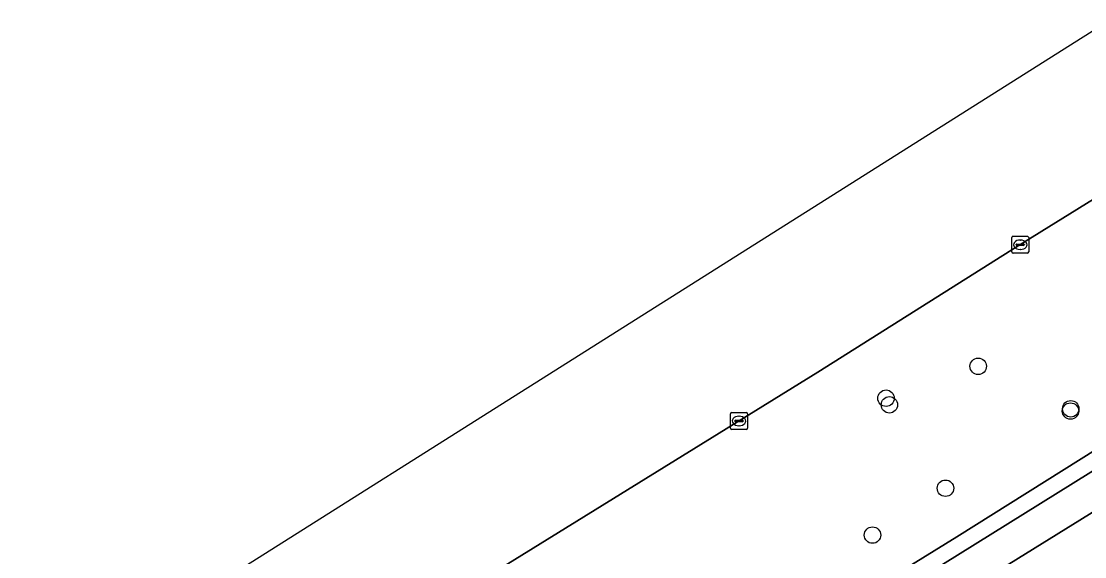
# Model space of a CAD drawing. Extents: x 160030 to 160839, y 385325 to 386450.
# Drawn here: x 160407.3 to 160470.6, y 386359.3 to 386391.1 of the extents above; entities that cross this region are included whole.
import ezdxf

# ---------------------------------------------------------------- set-up
doc = ezdxf.new("R2010")
doc.units = 0
for name, color, linetype in [('IMGEO_Berm_groen', 7, 'Continuous'), ('IMGEO_Boom', 7, 'Continuous'), ('IMGEO_Kolk', 7, 'Continuous'), ('IMGEO_Parkeervlak_open', 7, 'Continuous'), ('IMGEO_Rijbaan_lokaal_open', 7, 'Continuous'), ('IMGEO_Rijbaan_regionaal_gesloten', 7, 'Continuous'), ('IMGEO_Voetpad_open', 7, 'Continuous')]:
    doc.layers.add(name, color=color, linetype=linetype)

msp = doc.modelspace()

# ---------------------------------------------------------------- linework, layer by layer
at = {"layer": 'IMGEO_Berm_groen'}
for points in [[(160485.79, 386389.673), (160466.628, 386377.779), (160454.717, 386370.262), (160426.458, 386352.78), (160405.661, 386339.842), (160373.033, 386319.565), (160367.673, 386316.234), (160368.313, 386315.205), (160368.368, 386315.116), (160363.098, 386311.883), (160363.26, 386311.63), (160364.014, 386310.459), (160360.845, 386308.419), (160360.047, 386309.659), (160359.884, 386309.911), (160353.906, 386306.244)], [(160462.986, 386360.46), (160485.01, 386374.289), (160490.493, 386377.61)], [(160366.485, 386300.541), (160378.982, 386308.281), (160400.825, 386321.832), (160419.325, 386333.262), (160442.24, 386347.645), (160462.986, 386360.46)]]:
    msp.add_lwpolyline(points, dxfattribs=at)
at = {"layer": 'IMGEO_Boom'}
for centre in [(160464.249, 386370.611), (160458.767, 386368.712), (160458.968, 386368.318), (160469.739, 386367.947), (160469.753, 386368.082), (160462.303, 386363.354), (160457.963, 386360.564)]:
    msp.add_circle(centre, 0.489, dxfattribs=at)
at = {"layer": 'IMGEO_Kolk'}
for p, q in [((160466.25, 386377.421), (160466.25, 386378.273)), ((160466.325, 386378.347), (160467.177, 386378.347)), ((160467.251, 386378.273), (160467.251, 386377.421)), ((160466.509, 386377.841), (160466.509, 386377.853)), ((160466.947, 386377.804), (160466.549, 386377.804)), ((160466.552, 386377.89), (160466.95, 386377.89)), ((160466.761, 386377.567), (160466.736, 386377.567)), ((160466.738, 386378.127), (160466.763, 386378.127)), ((160466.993, 386377.853), (160466.993, 386377.841)), ((160467.177, 386377.347), (160466.325, 386377.347)), ((160449.523, 386366.931), (160449.523, 386367.783)), ((160449.598, 386367.857), (160450.45, 386367.857)), ((160450.011, 386367.637), (160450.036, 386367.637)), ((160450.524, 386367.783), (160450.524, 386366.931)), ((160450.45, 386366.857), (160449.598, 386366.857)), ((160449.782, 386367.351), (160449.782, 386367.363)), ((160450.22, 386367.314), (160449.822, 386367.314)), ((160449.825, 386367.4), (160450.223, 386367.4)), ((160450.034, 386367.077), (160450.009, 386367.077)), ((160450.266, 386367.363), (160450.266, 386367.351))]:
    msp.add_line(p, q, dxfattribs=at)
for points in [[(160466.25, 386377.421), (160466.25, 386378.273)], [(160466.325, 386378.347), (160467.177, 386378.347)], [(160467.251, 386378.273), (160467.251, 386377.421)], [(160467.177, 386377.347), (160466.325, 386377.347)], [(160449.523, 386366.931), (160449.523, 386367.783)], [(160449.598, 386367.857), (160450.45, 386367.857)], [(160450.524, 386367.783), (160450.524, 386366.931)], [(160450.45, 386366.857), (160449.598, 386366.857)]]:
    msp.add_lwpolyline(points, dxfattribs=at)
for centre, radius, start, end in [((160466.327, 386378.271), 0.0765, 91.55205, 178.44795), ((160466.327, 386378.271), 0.0765, 91.55205, 178.44795), ((160467.175, 386378.271), 0.0765, 1.55205, 88.44795), ((160467.175, 386378.271), 0.0765, 1.55205, 88.44795), ((160466.549, 386377.85), 0.0403, 85.87752, 175.75265), ((160466.546, 386377.84), 0.0366, 178.93798, 274.71019), ((160466.95, 386377.847), 0.043, 264.86636, 352.45326), ((160466.954, 386377.852), 0.0386, 1.73085, 96.63898), ((160466.327, 386377.423), 0.0765, 181.55205, 268.44795), ((160466.327, 386377.423), 0.0765, 181.55205, 268.44795), ((160467.175, 386377.423), 0.0765, 271.55205, 358.44795), ((160467.175, 386377.423), 0.0765, 271.55205, 358.44795), ((160449.6, 386367.781), 0.0765, 91.55205, 178.44795), ((160449.6, 386367.781), 0.0765, 91.55205, 178.44795), ((160450.448, 386367.781), 0.0765, 1.55205, 88.44795), ((160450.448, 386367.781), 0.0765, 1.55205, 88.44795), ((160449.6, 386366.933), 0.0765, 181.55205, 268.44795), ((160449.6, 386366.933), 0.0765, 181.55205, 268.44795), ((160449.822, 386367.36), 0.0403, 85.87752, 175.75265), ((160449.819, 386367.35), 0.0366, 178.93798, 274.71019), ((160450.223, 386367.357), 0.043, 264.86636, 352.45326), ((160450.227, 386367.362), 0.0386, 1.73085, 96.63898), ((160450.448, 386366.933), 0.0765, 271.55205, 358.44795), ((160450.448, 386366.933), 0.0765, 271.55205, 358.44795)]:
    msp.add_arc(centre, radius, start, end, dxfattribs=at)
for centre, major_axis, ratio, start_param, end_param in [((160466.737, 386377.847), (-0.387, 0.002), 0.722429, 4.712389, 7.853982), ((160466.762, 386377.847), (-0.39, 0.002), 0.717154, 1.570796, 4.712389), ((160450.01, 386367.357), (-0.387, 0.002), 0.722429, 4.712389, 7.853982), ((160450.035, 386367.357), (-0.39, 0.002), 0.717154, 1.570796, 4.712389)]:
    msp.add_ellipse(centre, major_axis=major_axis, ratio=ratio, start_param=start_param, end_param=end_param, dxfattribs=at)
at = {"layer": 'IMGEO_Parkeervlak_open'}
msp.add_lwpolyline([(160500, 386381.861), (160495.63, 386379.566), (160493.451, 386378.266), (160491.267, 386376.96), (160456.299, 386355.189), (160445.481, 386348.243), (160433.911, 386341.024), (160434.965, 386339.324), (160446.537, 386346.545), (160456.063, 386352.621), (160473.261, 386363.294), (160494.973, 386376.764), (160495.069, 386376.823), (160497.511, 386378.174), (160500, 386379.55)], dxfattribs=at)
at = {"layer": 'IMGEO_Rijbaan_lokaal_open'}
msp.add_lwpolyline([(160473.595, 386357.061), (160475.918, 386358.478), (160488.433, 386366.112), (160491.7, 386368.105), (160493.857, 386369.5), (160496.992, 386371.41), (160497.967, 386371.964), (160494.973, 386376.764), (160473.261, 386363.294), (160456.063, 386352.621), (160446.537, 386346.545), (160434.965, 386339.324), (160437.831, 386334.701), (160441.748, 386337.19), (160444.299, 386338.784), (160450.894, 386342.905), (160453.487, 386344.518), (160469.08, 386354.219)], close=True, dxfattribs=at)
at = {"layer": 'IMGEO_Rijbaan_regionaal_gesloten'}
msp.add_lwpolyline([(160352.991, 386307.11), (160367.673, 386316.234), (160373.033, 386319.565), (160405.661, 386339.842), (160426.458, 386352.78), (160454.717, 386370.262), (160466.628, 386377.779), (160485.79, 386389.673), (160500, 386398.48), (160519.898, 386410.812), (160536.553, 386421.109), (160549.768, 386429.187), (160551.876, 386430.476), (160552.093, 386430.607), (160562.767, 386437.281), (160554.007, 386449.857), (160519.651, 386421.283), (160338.731, 386306.963), (160029.667, 386114.83)], dxfattribs=at)
at = {"layer": 'IMGEO_Voetpad_open'}
for points in [[(160490.493, 386377.61), (160485.01, 386374.289), (160462.986, 386360.46), (160442.24, 386347.645), (160419.325, 386333.262), (160400.825, 386321.832), (160378.982, 386308.281), (160366.485, 386300.541)], [(160366.696, 386299.328), (160386.048, 386311.337), (160402.029, 386321.224), (160422.901, 386334.154), (160431.569, 386339.563), (160433.911, 386341.024), (160445.481, 386348.243), (160456.299, 386355.189), (160491.267, 386376.96)]]:
    msp.add_lwpolyline(points, dxfattribs=at)

doc.saveas('drawing.dxf')
